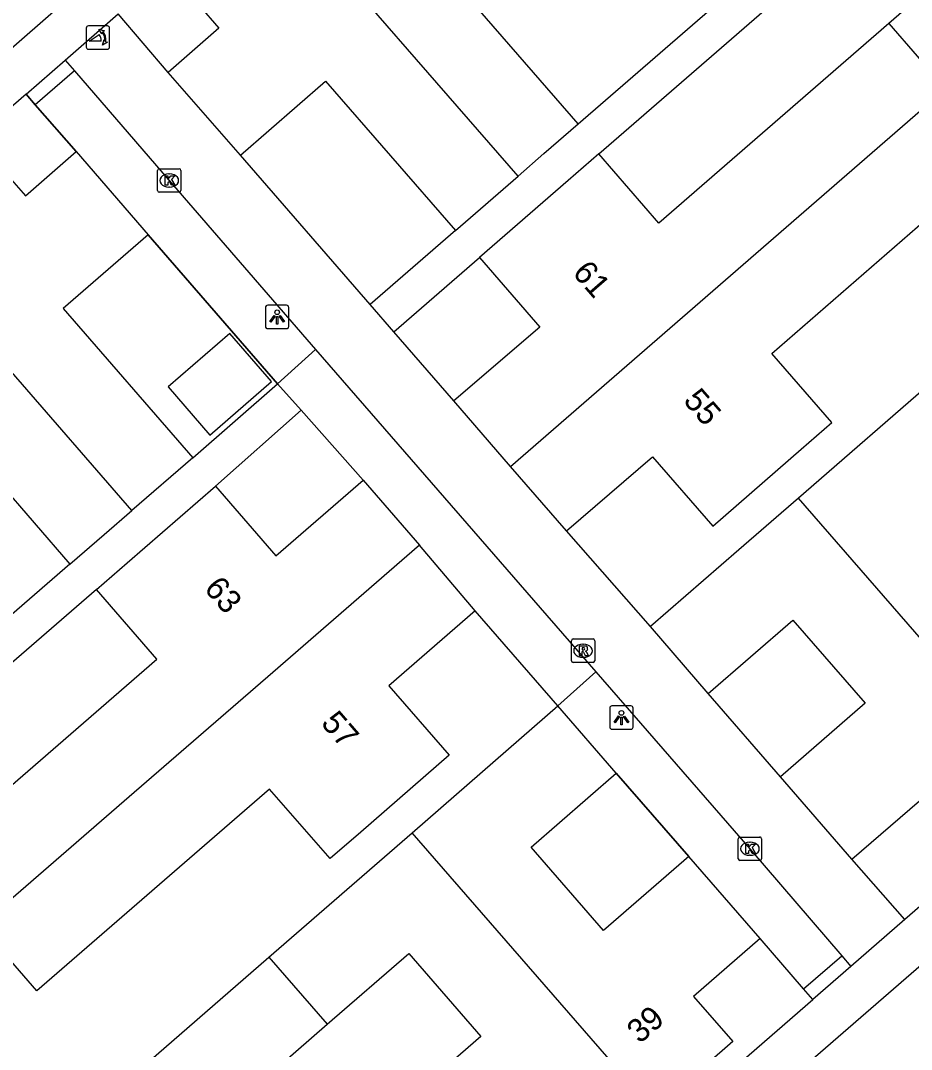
# Model space of a CAD drawing. Extents: x 155888 to 156864, y 383882 to 384671.
# Drawn here: x 156372.4 to 156410.41, y 384047.44 to 384091.34 of the extents above; entities that cross this region are included whole.
import ezdxf

# ---------------------------------------------------------------- set-up
doc = ezdxf.new("R2010")
doc.units = 0
for name, color, linetype in [('IMGEO_Groenvoorziening', 7, 'Continuous'), ('IMGEO_Haag', 7, 'Continuous'), ('IMGEO_Hek', 7, 'Continuous'), ('IMGEO_Kolk', 7, 'Continuous'), ('IMGEO_Lichtpunt', 7, 'Continuous'), ('IMGEO_Pand', 7, 'Continuous'), ('IMGEO_Pand_nummerreeks', 7, 'Continuous'), ('IMGEO_Poller', 7, 'Continuous'), ('IMGEO_Rijbaan_lokaal_gesloten', 7, 'Continuous'), ('IMGEO_Rioolput', 7, 'Continuous'), ('IMGEO_Voetpad_open', 7, 'Continuous')]:
    doc.layers.add(name, color=color, linetype=linetype)

msp = doc.modelspace()

# ---------------------------------------------------------------- linework, layer by layer
at = {"layer": 'IMGEO_Groenvoorziening'}
for points in [[(156374.769, 384085.744), (156373.027, 384087.747)], [(156383.364, 384075.842), (156377.847, 384082.195)], [(156400.911, 384055.67), (156397.807, 384059.229)], [(156405.803, 384050.022), (156403.953, 384052.169)]]:
    msp.add_lwpolyline(points, dxfattribs=at)
at = {"layer": 'IMGEO_Haag'}
for points in [[(156374.695, 384089.194), (156373.027, 384087.747)], [(156373.027, 384087.747), (156372.634, 384088.199)], [(156405.803, 384050.022), (156407.432, 384051.437)], [(156406.195, 384049.568), (156405.803, 384050.022)]]:
    msp.add_lwpolyline(points, dxfattribs=at)
at = {"layer": 'IMGEO_Hek'}
for points in [[(156372.634, 384088.199), (156373.027, 384087.747)], [(156373.027, 384087.747), (156374.769, 384085.744)], [(156377.847, 384082.195), (156383.364, 384075.842)], [(156404.823, 384059.067), (156401.737, 384062.619)], [(156397.807, 384059.229), (156400.911, 384055.67)]]:
    msp.add_lwpolyline(points, dxfattribs=at)
at = {"layer": 'IMGEO_Kolk'}
for p, q in [((156378.24, 384084.085), (156378.24, 384084.937)), ((156378.315, 384085.011), (156379.167, 384085.011)), ((156378.728, 384084.791), (156378.753, 384084.791)), ((156379.241, 384084.937), (156379.241, 384084.085)), ((156378.751, 384084.231), (156378.726, 384084.231)), ((156379.167, 384084.011), (156378.315, 384084.011)), ((156403.014, 384055.575), (156403.014, 384056.427)), ((156403.089, 384056.501), (156403.941, 384056.501)), ((156403.502, 384056.281), (156403.527, 384056.281)), ((156404.015, 384056.427), (156404.015, 384055.575)), ((156403.525, 384055.721), (156403.5, 384055.721)), ((156403.941, 384055.501), (156403.089, 384055.501))]:
    msp.add_line(p, q, dxfattribs=at)
for points in [[(156378.24, 384084.085), (156378.24, 384084.937)], [(156378.315, 384085.011), (156379.167, 384085.011)], [(156378.561, 384084.711), (156378.684, 384084.711), (156378.684, 384084.56), (156378.814, 384084.711), (156378.978, 384084.711), (156378.832, 384084.56), (156378.985, 384084.311), (156378.833, 384084.311), (156378.748, 384084.475), (156378.684, 384084.408), (156378.684, 384084.311), (156378.561, 384084.311), (156378.561, 384084.711)], [(156379.241, 384084.937), (156379.241, 384084.085)], [(156379.167, 384084.011), (156378.315, 384084.011)], [(156403.014, 384055.575), (156403.014, 384056.427)], [(156403.089, 384056.501), (156403.941, 384056.501)], [(156403.335, 384056.201), (156403.458, 384056.201), (156403.458, 384056.05), (156403.588, 384056.201), (156403.752, 384056.201), (156403.606, 384056.05), (156403.759, 384055.801), (156403.607, 384055.801), (156403.522, 384055.965), (156403.458, 384055.898), (156403.458, 384055.801), (156403.335, 384055.801), (156403.335, 384056.201)], [(156404.015, 384056.427), (156404.015, 384055.575)], [(156403.941, 384055.501), (156403.089, 384055.501)]]:
    msp.add_lwpolyline(points, dxfattribs=at)
for centre, start, end in [((156378.317, 384084.935), 91.552, 178.448), ((156378.317, 384084.935), 91.552, 178.448), ((156379.165, 384084.935), 1.552, 88.448), ((156379.165, 384084.935), 1.552, 88.448), ((156378.317, 384084.087), 181.552, 268.448), ((156378.317, 384084.087), 181.552, 268.448), ((156379.165, 384084.087), 271.552, 358.448), ((156379.165, 384084.087), 271.552, 358.448), ((156403.091, 384056.425), 91.552, 178.448), ((156403.091, 384056.425), 91.552, 178.448), ((156403.939, 384056.425), 1.552, 88.448), ((156403.939, 384056.425), 1.552, 88.448), ((156403.091, 384055.577), 181.552, 268.448), ((156403.091, 384055.577), 181.552, 268.448), ((156403.939, 384055.577), 271.552, 358.448), ((156403.939, 384055.577), 271.552, 358.448)]:
    msp.add_arc(centre, 0.0765, start, end, dxfattribs=at)
for centre, major_axis, ratio, start_param, end_param in [((156378.727, 384084.511), (-0.387, 0.002), 0.722429, 4.712389, 7.853982), ((156378.752, 384084.511), (-0.39, 0.002), 0.717154, 1.570796, 4.712389), ((156403.501, 384056.001), (-0.387, 0.002), 0.722429, 4.712389, 7.853982), ((156403.526, 384056.001), (-0.39, 0.002), 0.717154, 1.570796, 4.712389)]:
    msp.add_ellipse(centre, major_axis=major_axis, ratio=ratio, start_param=start_param, end_param=end_param, dxfattribs=at)
at = {"layer": 'IMGEO_Lichtpunt'}
for p, q in [((156382.846, 384079.092), (156382.846, 384078.285)), ((156382.846, 384079.092), (156382.846, 384078.285)), ((156383.748, 384079.187), (156382.94, 384079.187)), ((156383.748, 384079.187), (156382.94, 384079.187)), ((156383.842, 384078.285), (156383.842, 384079.092)), ((156383.842, 384078.285), (156383.842, 384079.092)), ((156382.94, 384078.191), (156383.748, 384078.191)), ((156382.94, 384078.191), (156383.748, 384078.191)), ((156397.536, 384062), (156397.536, 384061.193)), ((156397.536, 384062), (156397.536, 384061.193)), ((156398.438, 384062.095), (156397.63, 384062.095)), ((156398.438, 384062.095), (156397.63, 384062.095)), ((156398.532, 384061.193), (156398.532, 384062)), ((156398.532, 384061.193), (156398.532, 384062)), ((156397.63, 384061.099), (156398.438, 384061.099)), ((156397.63, 384061.099), (156398.438, 384061.099))]:
    msp.add_line(p, q, dxfattribs=at)
for points in [[(156383.22, 384078.756), (156383.259, 384078.728), (156383.071, 384078.466), (156383.033, 384078.493), (156383.22, 384078.756)], [(156383.322, 384078.708), (156383.369, 384078.708), (156383.369, 384078.386), (156383.322, 384078.386), (156383.322, 384078.708)], [(156383.432, 384078.728), (156383.47, 384078.755), (156383.657, 384078.493), (156383.618, 384078.465), (156383.432, 384078.728)], [(156397.91, 384061.664), (156397.949, 384061.636), (156397.761, 384061.374), (156397.723, 384061.401), (156397.91, 384061.664)], [(156398.012, 384061.616), (156398.059, 384061.616), (156398.059, 384061.294), (156398.012, 384061.294), (156398.012, 384061.616)], [(156398.122, 384061.636), (156398.16, 384061.663), (156398.347, 384061.401), (156398.308, 384061.373), (156398.122, 384061.636)]]:
    msp.add_lwpolyline(points, dxfattribs=at)
for centre in [(156383.345, 384078.89), (156398.035, 384061.798)]:
    msp.add_circle(centre, 0.0994, dxfattribs=at)
for centre, start, end in [((156382.94, 384079.092), 90, 180), ((156382.94, 384079.092), 90, 180), ((156383.748, 384079.092), 0, 90), ((156383.748, 384079.092), 0, 90), ((156382.94, 384078.285), 180, 270), ((156382.94, 384078.285), 180, 270), ((156383.748, 384078.285), 270, 0), ((156383.748, 384078.285), 270, 360), ((156397.63, 384062), 90, 180), ((156397.63, 384062), 90, 180), ((156398.438, 384062), 0, 90), ((156398.438, 384062), 0, 90), ((156397.63, 384061.193), 180, 270), ((156397.63, 384061.193), 180, 270), ((156398.438, 384061.193), 270, 0), ((156398.438, 384061.193), 270, 360)]:
    msp.add_arc(centre, 0.0946, start, end, dxfattribs=at)
at = {"layer": 'IMGEO_Pand'}
for points in [[(156416.623, 384102.623), (156419.186, 384099.674), (156409.439, 384091.205)], [(156383.31, 384096.544), (156379.178, 384092.963), (156380.862, 384091.014), (156378.694, 384089.126)], [(156393.624, 384084.696), (156383.31, 384096.544)], [(156396.188, 384086.925), (156390.65, 384093.296), (156394.168, 384096.354)], [(156409.439, 384091.205), (156399.634, 384082.686), (156397.065, 384085.643)], [(156409.439, 384091.205), (156411.857, 384088.428)], [(156381.777, 384085.596), (156378.694, 384089.126)], [(156381.777, 384085.596), (156385.411, 384088.755), (156390.955, 384082.377)], [(156393.307, 384072.311), (156411.857, 384088.428)], [(156393.624, 384084.696), (156394.729, 384085.657), (156396.188, 384086.925)], [(156366.855, 384082.263), (156370.907, 384085.791), (156372.61, 384083.854), (156374.769, 384085.744)], [(156374.769, 384085.744), (156377.847, 384082.195)], [(156397.065, 384085.643), (156395.755, 384084.505), (156391.981, 384081.225)], [(156395.691, 384069.561), (156399.358, 384072.724), (156401.928, 384069.768), (156405.702, 384073.048), (156407.011, 384074.185), (156404.448, 384077.134), (156414.263, 384085.664)], [(156390.955, 384082.377), (156393.624, 384084.696)], [(156377.147, 384070.429), (156366.855, 384082.263)], [(156377.847, 384082.195), (156374.221, 384079.051), (156379.742, 384072.677)], [(156391.981, 384081.225), (156394.557, 384078.261), (156390.886, 384075.104)], [(156380.469, 384073.648), (156383.107, 384075.935), (156381.325, 384077.99), (156378.688, 384075.703), (156380.469, 384073.648)], [(156411.576, 384076.162), (156405.584, 384070.959)], [(156393.307, 384072.311), (156390.886, 384075.104)], [(156379.742, 384072.677), (156377.147, 384070.429)], [(156395.691, 384069.561), (156393.307, 384072.311)], [(156367.963, 384068.649), (156371.444, 384071.664), (156374.5, 384068.136)], [(156375.63, 384067.064), (156376.94, 384068.199), (156380.718, 384071.474)], [(156380.718, 384071.474), (156383.293, 384068.503), (156387.012, 384071.727)], [(156387.012, 384071.727), (156389.421, 384068.954)], [(156405.584, 384070.959), (156403.047, 384068.756), (156399.272, 384065.478)], [(156415.892, 384059.117), (156405.584, 384070.959)], [(156374.5, 384068.136), (156375.963, 384069.403), (156377.147, 384070.429)], [(156389.421, 384068.954), (156383.154, 384063.521), (156377.035, 384058.217), (156370.676, 384052.704)], [(156391.794, 384066.151), (156389.421, 384068.954)], [(156370.676, 384052.704), (156368.265, 384055.477), (156378.205, 384064.093), (156375.63, 384067.064)], [(156391.794, 384066.151), (156388.111, 384062.957), (156390.686, 384059.987), (156386.908, 384056.712), (156385.6, 384055.578), (156383.025, 384058.547), (156373.088, 384049.931), (156370.676, 384052.704)], [(156401.737, 384062.619), (156405.352, 384065.756), (156408.43, 384062.209), (156404.823, 384059.067)], [(156401.737, 384062.619), (156399.272, 384065.478)], [(156389.102, 384056.682), (156391.551, 384058.811), (156395.324, 384062.092)], [(156397.807, 384059.229), (156395.324, 384062.092)], [(156400.911, 384055.67), (156397.275, 384052.506), (156394.175, 384056.07), (156397.807, 384059.229)], [(156407.867, 384055.552), (156404.823, 384059.067)], [(156407.867, 384055.552), (156410.745, 384058.051), (156412.427, 384056.109), (156415.892, 384059.117)], [(156382.991, 384051.369), (156389.102, 384056.682)], [(156399.411, 384044.829), (156389.102, 384056.682)], [(156403.953, 384052.169), (156400.911, 384055.67)], [(156403.953, 384052.169), (156401.107, 384049.7), (156402.793, 384047.77), (156399.411, 384044.829)], [(156376.879, 384046.055), (156382.991, 384051.369)], [(156382.991, 384051.369), (156385.479, 384048.509)], [(156385.479, 384048.509), (156388.958, 384051.527), (156392.034, 384047.982), (156388.56, 384044.968)], [(156388.56, 384044.968), (156385.094, 384041.961), (156382.018, 384045.506), (156385.479, 384048.509)]]:
    msp.add_lwpolyline(points, dxfattribs=at)
at = {"layer": 'IMGEO_Poller'}
for p, q in [((156375.201, 384091.012), (156375.201, 384090.205)), ((156375.201, 384091.012), (156375.201, 384090.205)), ((156376.103, 384091.107), (156375.295, 384091.107)), ((156376.103, 384091.107), (156375.295, 384091.107)), ((156376.197, 384090.205), (156376.197, 384091.012)), ((156376.197, 384090.205), (156376.197, 384091.012)), ((156375.295, 384090.11), (156376.103, 384090.11)), ((156375.295, 384090.11), (156376.103, 384090.11))]:
    msp.add_line(p, q, dxfattribs=at)
for points in [[(156375.88, 384090.836), (156375.868, 384090.763), (156375.743, 384090.968)], [(156375.743, 384090.968), (156375.974, 384090.902), (156375.903, 384090.87)], [(156375.836, 384090.463), (156375.323, 384090.463), (156375.753, 384090.738)], [(156375.896, 384090.291), (156375.962, 384090.522), (156375.992, 384090.454)], [(156376.028, 384090.427), (156376.1, 384090.416), (156375.896, 384090.291)]]:
    msp.add_lwpolyline(points, dxfattribs=at)
for centre, radius, start, end in [((156375.295, 384091.012), 0.0946, 90, 180), ((156375.295, 384091.012), 0.0946, 90, 180), ((156375.522, 384090.523), 0.476, 351.7527, 41.1691), ((156375.522, 384090.523), 0.516, 349.3569, 42.2912), ((156376.103, 384091.012), 0.0946, 0, 90), ((156376.103, 384091.012), 0.0946, 0, 90), ((156375.508, 384090.513), 0.332, 351.3247, 42.4854), ((156375.295, 384090.205), 0.0946, 180, 270), ((156375.295, 384090.205), 0.0946, 180, 270), ((156376.103, 384090.205), 0.0946, 270, 0), ((156376.103, 384090.205), 0.0946, 270, 0)]:
    msp.add_arc(centre, radius, start, end, dxfattribs=at)
at = {"layer": 'IMGEO_Rijbaan_lokaal_gesloten'}
for points in [[(156327.105, 384050.098), (156331.018, 384054.386), (156412.184, 384125.247), (156412.191, 384125.253)], [(156371.934, 384017.308), (156444.013, 384079.846), (156448.166, 384083.918)]]:
    msp.add_lwpolyline(points, dxfattribs=at)
at = {"layer": 'IMGEO_Rioolput'}
for p, q in [((156395.896, 384064.024), (156395.896, 384064.876)), ((156395.971, 384064.95), (156396.823, 384064.95)), ((156396.897, 384064.876), (156396.897, 384064.024)), ((156396.384, 384064.73), (156396.409, 384064.73)), ((156396.407, 384064.17), (156396.382, 384064.17)), ((156396.823, 384063.95), (156395.971, 384063.95))]:
    msp.add_line(p, q, dxfattribs=at)
for points in [[(156395.896, 384064.024), (156395.896, 384064.876)], [(156395.971, 384064.95), (156396.823, 384064.95)], [(156396.897, 384064.876), (156396.897, 384064.024)], [(156396.485, 384064.648), (156396.233, 384064.65), (156396.233, 384064.25)], [(156396.411, 384064.569), (156396.357, 384064.569), (156396.357, 384064.488)], [(156396.357, 384064.488), (156396.409, 384064.488)], [(156396.233, 384064.25), (156396.357, 384064.25), (156396.357, 384064.412), (156396.368, 384064.412)], [(156396.415, 384064.383), (156396.486, 384064.25), (156396.626, 384064.25), (156396.561, 384064.376)], [(156396.823, 384063.95), (156395.971, 384063.95)]]:
    msp.add_lwpolyline(points, dxfattribs=at)
for centre, radius, start, end in [((156395.973, 384064.874), 0.0765, 91.552, 178.448), ((156395.973, 384064.874), 0.0765, 91.552, 178.448), ((156396.821, 384064.874), 0.0765, 1.552, 88.448), ((156396.821, 384064.874), 0.0765, 1.552, 88.448), ((156396.393, 384064.677), 0.19, 274.7715, 282.9687), ((156396.417, 384064.473), 0.0964, 77.0061, 93.1865), ((156396.431, 384064.53), 0.0378, 276.6634, 79.6772), ((156396.484, 384064.538), 0.109, 350.3612, 89.416), ((156396.482, 384064.538), 0.112, 277.5842, 350.9817), ((156396.466, 384064.323), 0.108, 29.5134, 73.7905), ((156395.973, 384064.026), 0.0765, 181.552, 268.448), ((156395.973, 384064.026), 0.0765, 181.552, 268.448), ((156396.367, 384064.359), 0.0533, 26.0293, 88.6989), ((156396.821, 384064.026), 0.0765, 271.552, 358.448), ((156396.821, 384064.026), 0.0765, 271.552, 358.448)]:
    msp.add_arc(centre, radius, start, end, dxfattribs=at)
for centre, major_axis, ratio, start_param, end_param in [((156396.383, 384064.45), (-0.387, 0.002), 0.722429, 4.712389, 7.853982), ((156396.408, 384064.45), (-0.39, 0.002), 0.717154, 1.570796, 4.712389)]:
    msp.add_ellipse(centre, major_axis=major_axis, ratio=ratio, start_param=start_param, end_param=end_param, dxfattribs=at)
at = {"layer": 'IMGEO_Voetpad_open'}
for points in [[(156397.065, 384085.643), (156416.623, 384102.623)], [(156396.188, 384086.925), (156403.184, 384093.007)], [(156374.302, 384089.648), (156376.563, 384091.626)], [(156378.694, 384089.126), (156376.563, 384091.626)], [(156372.634, 384088.199), (156374.302, 384089.648)], [(156374.302, 384089.648), (156374.695, 384089.194)], [(156374.695, 384089.194), (156378.74, 384084.511), (156384.983, 384077.308)], [(156372.634, 384088.199), (156329.142, 384050.413), (156328.149, 384048.934)], [(156387.315, 384079.217), (156381.777, 384085.596)], [(156447.142, 384085.078), (156410.122, 384052.983)], [(156390.955, 384082.377), (156387.315, 384079.217)], [(156388.326, 384078.052), (156391.981, 384081.225)], [(156388.326, 384078.052), (156387.315, 384079.217)], [(156390.886, 384075.104), (156388.326, 384078.052)], [(156383.364, 384075.842), (156384.983, 384077.308)], [(156384.983, 384077.308), (156396.947, 384063.546)], [(156379.742, 384072.677), (156383.364, 384075.842)], [(156384.368, 384074.71), (156383.364, 384075.842)], [(156380.718, 384071.474), (156384.368, 384074.71)], [(156387.012, 384071.727), (156384.368, 384074.71)], [(156399.272, 384065.478), (156395.691, 384069.561)], [(156374.5, 384068.136), (156367.493, 384062.066)], [(156375.63, 384067.064), (156365.923, 384058.654), (156365.749, 384058.503), (156364.733, 384059.675)], [(156395.324, 384062.092), (156391.794, 384066.151)], [(156395.324, 384062.092), (156396.947, 384063.546)], [(156396.947, 384063.546), (156403.514, 384056), (156407.432, 384051.437)], [(156404.823, 384059.067), (156401.737, 384062.619)], [(156410.122, 384052.983), (156407.867, 384055.552)], [(156410.122, 384052.983), (156407.826, 384050.978)], [(156407.432, 384051.437), (156407.826, 384050.978)], [(156407.826, 384050.978), (156406.195, 384049.568)], [(156360.938, 384011.241), (156362.61, 384011.694), (156406.195, 384049.568)]]:
    msp.add_lwpolyline(points, dxfattribs=at)

# ---------------------------------------------------------------- texts
at = {"layer": 'IMGEO_Pand_nummerreeks'}
for s, rotation, p in [('61', 310.9938, (156395.908, 384080.55)), ('55', 311.0043, (156400.636, 384075.096)), ('63', 310.9159, (156380.189, 384067.077)), ('57', 310.9254, (156385.176, 384061.336)), ('39', 41.0124, (156398.815, 384047.651))]:
    msp.add_text(s, height=1, rotation=rotation, dxfattribs=at).set_placement(p)

doc.saveas('drawing.dxf')
